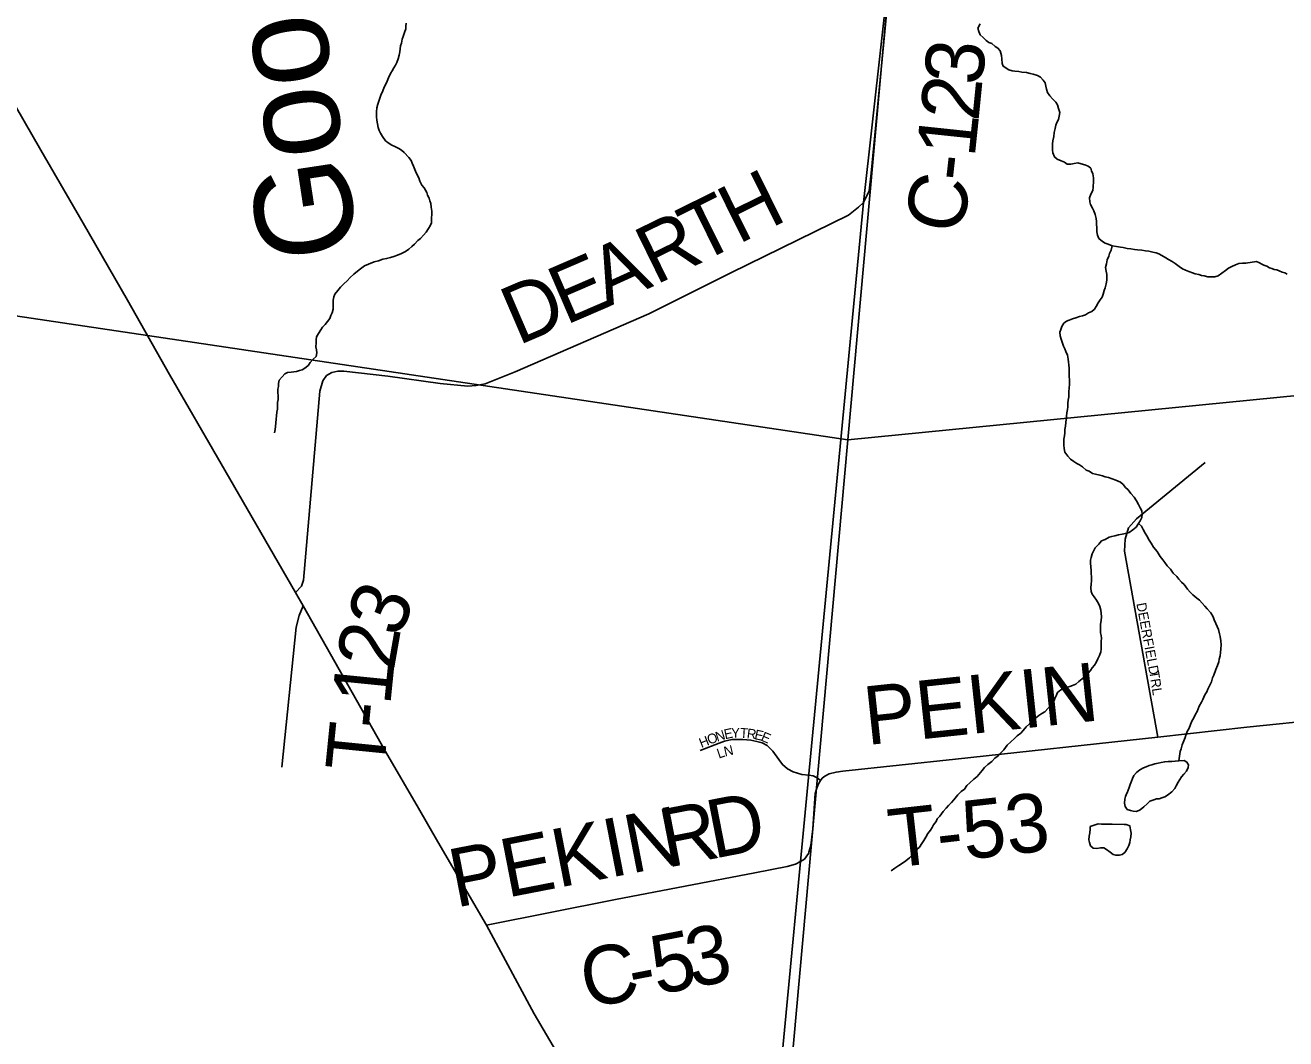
# Model space of a CAD drawing. Extents: x 0 to 1064, y 0 to 440.
# Drawn here: x 189.05 to 208.64, y 316.83 to 332.58 of the extents above; entities that cross this region are included whole.
import ezdxf

# ---------------------------------------------------------------- set-up
doc = ezdxf.new("R2010")
doc.units = 0
for name, color, linetype in [('GM_X_County_Road', 7, 'Continuous'), ('GM_X_County_Road_Text', 7, 'Continuous'), ('GM_X_Minor_Lake', 7, 'Continuous'), ('GM_X_Minor_River', 7, 'Continuous'), ('GM_X_Minor_River_Text', 7, 'Continuous'), ('GM_X_Section', 7, 'Continuous'), ('GM_X_State_Route', 7, 'Continuous'), ('GM_X_Township', 7, 'Continuous'), ('GM_X_Township_Road', 7, 'Continuous'), ('GM_X_Township_Road_Text', 7, 'Continuous'), ('GM_X_Township_Subdivision', 7, 'Continuous'), ('GM_X_Township_Subdivision_Text', 7, 'Continuous')]:
    doc.layers.add(name, color=color, linetype=linetype)

msp = doc.modelspace()

# ---------------------------------------------------------------- linework, layer by layer
at = {"layer": 'GM_X_County_Road'}
for points in [[(193.256, 323.765), (193.346, 323.867), (193.379, 323.959), (193.632, 326.893), (193.679, 327.058), (193.736, 327.14), (193.82, 327.188), (193.911, 327.206), (194.006, 327.206), (194.686, 327.129), (195.499, 327.017), (195.93, 326.974), (196.062, 326.986), (196.202, 327.011), (196.664, 327.194), (198.745, 328.099), (200.017, 328.735), (201.846, 329.63), (202, 329.755), (202.075, 329.83), (202.165, 330.009), (202.197, 330.284), (202.632, 334.798)], [(201.229, 319.734), (201.259, 319.834), (201.289, 320.096), (201.328, 320.645), (201.346, 320.711), (201.371, 320.784), (201.407, 320.844)], [(196.222, 318.598), (198.226, 318.996), (200.39, 319.413), (200.889, 319.507), (201.023, 319.543), (201.099, 319.586), (201.16, 319.621), (201.223, 319.711), (201.229, 319.734)]]:
    msp.add_lwpolyline(points, dxfattribs=at)
at = {"layer": 'GM_X_Minor_Lake'}
for points in [[(206.173, 320.653), (206.17, 320.647), (206.15, 320.598), (206.137, 320.556), (206.13, 320.495), (206.141, 320.441), (206.176, 320.397), (206.225, 320.378), (206.267, 320.371), (206.321, 320.364), (206.376, 320.387), (206.432, 320.434), (206.482, 320.482), (206.525, 320.523), (206.586, 320.546), (206.629, 320.558), (206.672, 320.563), (206.714, 320.574), (206.757, 320.591), (206.8, 320.615), (206.868, 320.668), (206.912, 320.722), (206.937, 320.764), (206.968, 320.818), (206.994, 320.86), (207.019, 320.902), (207.056, 320.943), (207.094, 320.991), (207.119, 321.045), (207.126, 321.088), (207.103, 321.131), (207.061, 321.156), (206.976, 321.152)], [(206.976, 321.152), (206.921, 321.147), (206.866, 321.142), (206.812, 321.143), (206.757, 321.138), (206.702, 321.127), (206.653, 321.116), (206.604, 321.105), (206.556, 321.088), (206.513, 321.077), (206.47, 321.059), (206.427, 321.042), (206.372, 321.013), (206.316, 320.972), (206.279, 320.924), (206.254, 320.876), (206.241, 320.833), (206.221, 320.785), (206.202, 320.737), (206.173, 320.653)], [(205.6, 320.13), (205.599, 320.088), (205.592, 320.033), (205.585, 319.978), (205.577, 319.924), (205.589, 319.881), (205.606, 319.832), (205.647, 319.795), (205.702, 319.787), (205.757, 319.798), (205.811, 319.797), (205.853, 319.772), (205.907, 319.734), (205.955, 319.697), (205.997, 319.684), (206.052, 319.683), (206.094, 319.694), (206.138, 319.729), (206.175, 319.783), (206.201, 319.837), (206.214, 319.88), (206.221, 319.922), (206.228, 319.971), (206.235, 320.025), (206.224, 320.08), (206.213, 320.141), (206.159, 320.16), (206.125, 320.161)], [(206.125, 320.161), (205.941, 320.165), (205.886, 320.166), (205.832, 320.168), (205.777, 320.169), (205.722, 320.17), (205.6, 320.13)]]:
    msp.add_lwpolyline(points, dxfattribs=at)
at = {"layer": 'GM_X_Minor_River'}
for points in [[(194.973, 332.615), (194.966, 332.566), (194.965, 332.524), (194.946, 332.469), (194.926, 332.409), (194.913, 332.367), (194.899, 332.306), (194.886, 332.264), (194.879, 332.216), (194.872, 332.167), (194.865, 332.119), (194.846, 332.058), (194.826, 332.004), (194.807, 331.962), (194.782, 331.92), (194.756, 331.872), (194.731, 331.83), (194.7, 331.764), (194.667, 331.685), (194.63, 331.619), (194.61, 331.565), (194.578, 331.493), (194.546, 331.402), (194.533, 331.354), (194.519, 331.3), (194.512, 331.239), (194.51, 331.16), (194.515, 331.105), (194.526, 331.05), (194.537, 330.995), (194.554, 330.946), (194.572, 330.903), (194.607, 330.854), (194.654, 330.786), (194.708, 330.742), (194.75, 330.717), (194.798, 330.698), (194.858, 330.666), (194.9, 330.641), (194.941, 330.604), (195.012, 330.529), (195.048, 330.48), (195.065, 330.437), (195.088, 330.394), (195.117, 330.314), (195.146, 330.259), (195.169, 330.21), (195.186, 330.161)], [(203.888, 332.604), (203.856, 332.538), (203.867, 332.483), (203.89, 332.434), (203.937, 332.39), (203.985, 332.346), (204.027, 332.315), (204.069, 332.296), (204.123, 332.252), (204.165, 332.227), (204.2, 332.184), (204.223, 332.11), (204.228, 332.061), (204.232, 331.988), (204.249, 331.946), (204.333, 331.889), (204.387, 331.876), (204.43, 331.869), (204.49, 331.861), (204.539, 331.854), (204.611, 331.846), (204.666, 331.833), (204.714, 331.82), (204.78, 331.8), (204.828, 331.775), (204.87, 331.731), (204.899, 331.688), (204.91, 331.633), (204.921, 331.591), (204.938, 331.535), (204.974, 331.486), (205.015, 331.437), (205.063, 331.387), (205.092, 331.344), (205.109, 331.289), (205.126, 331.227), (205.118, 331.167), (205.105, 331.119), (205.08, 331.07), (205.067, 331.028), (205.054, 330.98), (205.04, 330.913), (205.033, 330.853), (205.019, 330.786), (205.012, 330.738), (205.011, 330.695), (205.016, 330.64), (205.021, 330.598), (205.044, 330.536), (205.086, 330.499), (205.146, 330.473), (205.2, 330.454), (205.242, 330.423), (205.296, 330.421), (205.351, 330.432), (205.406, 330.443), (205.46, 330.43), (205.515, 330.411), (205.569, 330.391), (205.611, 330.36), (205.622, 330.317), (205.639, 330.274), (205.65, 330.213), (205.649, 330.158), (205.647, 330.067), (205.64, 330.013), (205.608, 329.959), (205.588, 329.898)], [(195.186, 330.161), (195.216, 330.099), (195.251, 330.056), (195.292, 329.982), (195.303, 329.939), (195.332, 329.896), (195.338, 329.853), (195.355, 329.81), (195.36, 329.756), (195.371, 329.695), (195.37, 329.652), (195.368, 329.579), (195.367, 329.512), (195.347, 329.464), (195.322, 329.422), (195.285, 329.368), (195.241, 329.321), (195.197, 329.267), (195.154, 329.237), (195.104, 329.178), (195.061, 329.142), (195.012, 329.101), (194.962, 329.065), (194.901, 329.036), (194.84, 329.007), (194.779, 328.99), (194.73, 328.973), (194.669, 328.956), (194.608, 328.945), (194.541, 328.922), (194.473, 328.906), (194.388, 328.871), (194.326, 328.842), (194.265, 328.795), (194.215, 328.759), (194.16, 328.712), (194.104, 328.664), (194.054, 328.611), (194.005, 328.563), (193.955, 328.51), (193.911, 328.462), (193.862, 328.402), (193.849, 328.36), (193.841, 328.311), (193.84, 328.257), (193.839, 328.214), (193.838, 328.172), (193.825, 328.111), (193.8, 328.069), (193.787, 328.027), (193.749, 327.979), (193.712, 327.931), (193.674, 327.89), (193.649, 327.848), (193.612, 327.794), (193.58, 327.74), (193.573, 327.691), (193.572, 327.649), (193.571, 327.582), (193.582, 327.539), (193.587, 327.49), (193.574, 327.436), (193.53, 327.394), (193.48, 327.341), (193.455, 327.299), (193.412, 327.263), (193.357, 327.228), (193.314, 327.217), (193.271, 327.199), (193.228, 327.194), (193.186, 327.189), (193.131, 327.184), (193.088, 327.167), (193.045, 327.119), (193.001, 327.065), (192.988, 327.017), (192.987, 326.968), (192.98, 326.926), (192.979, 326.877), (192.984, 326.823), (192.982, 326.768), (192.975, 326.719), (192.974, 326.659), (192.973, 326.616), (192.966, 326.568), (192.959, 326.513), (192.951, 326.459), (192.95, 326.404), (192.943, 326.349), (192.936, 326.301), (192.929, 326.246)], [(205.588, 329.898), (205.593, 329.838), (205.604, 329.795), (205.634, 329.739), (205.657, 329.696), (205.674, 329.641), (205.691, 329.58), (205.696, 329.531), (205.695, 329.489), (205.7, 329.434), (205.704, 329.373), (205.715, 329.318), (205.733, 329.269), (205.792, 329.219), (205.834, 329.194), (205.876, 329.181), (205.942, 329.155), (206.009, 329.142), (206.069, 329.134), (206.112, 329.127), (206.172, 329.114), (206.233, 329.106), (206.287, 329.099), (206.336, 329.092), (206.402, 329.085), (206.457, 329.077), (206.511, 329.07), (206.571, 329.057), (206.626, 329.043), (206.668, 329.03), (206.71, 329.005), (206.776, 328.967), (206.818, 328.942), (206.872, 328.91), (206.92, 328.879), (206.979, 328.835), (207.033, 328.797), (207.081, 328.778), (207.129, 328.753), (207.189, 328.733), (207.232, 328.72), (207.286, 328.707), (207.328, 328.694), (207.371, 328.687), (207.425, 328.673), (207.479, 328.672), (207.534, 328.671), (207.589, 328.688), (207.645, 328.729), (207.7, 328.771), (207.749, 328.806), (207.799, 328.835), (207.854, 328.859), (207.909, 328.882), (207.964, 328.887), (208.018, 328.885)], [(205.942, 329.155), (205.923, 329.089), (205.897, 329.035), (205.89, 328.992), (205.865, 328.938), (205.851, 328.872), (205.838, 328.817), (205.849, 328.762), (205.86, 328.707), (205.859, 328.665), (205.858, 328.622), (205.845, 328.562), (205.831, 328.501), (205.818, 328.459), (205.799, 328.405), (205.785, 328.356), (205.754, 328.314), (205.723, 328.266), (205.691, 328.212), (205.666, 328.17), (205.623, 328.135), (205.574, 328.112), (205.525, 328.082), (205.482, 328.065), (205.433, 328.054), (205.378, 328.037), (205.323, 328.02), (205.274, 327.997), (205.231, 327.985), (205.188, 327.95), (205.157, 327.902), (205.143, 327.854), (205.13, 327.811), (205.135, 327.756), (205.146, 327.702), (205.169, 327.64), (205.186, 327.597), (205.204, 327.554), (205.221, 327.512), (205.244, 327.456), (205.255, 327.395), (205.26, 327.347), (205.265, 327.304), (205.27, 327.249), (205.275, 327.188), (205.273, 327.127), (205.278, 327.067), (205.276, 327), (205.275, 326.945), (205.268, 326.884), (205.266, 326.805), (205.259, 326.757), (205.252, 326.708), (205.251, 326.654), (205.244, 326.611), (205.237, 326.557), (205.229, 326.508), (205.228, 326.454), (205.221, 326.411), (205.214, 326.351), (205.207, 326.302), (205.205, 326.248), (205.198, 326.199), (205.191, 326.151), (205.19, 326.102), (205.189, 326.059), (205.194, 326.005), (205.205, 325.95), (205.252, 325.888), (205.294, 325.838), (205.347, 325.801), (205.389, 325.769), (205.431, 325.75), (205.479, 325.719), (205.539, 325.669), (205.581, 325.65), (205.635, 325.618), (205.683, 325.605), (205.749, 325.591), (205.792, 325.578), (205.834, 325.565), (205.882, 325.552), (205.942, 325.532), (205.997, 325.513), (206.069, 325.481), (206.11, 325.444), (206.146, 325.4), (206.188, 325.363), (206.229, 325.307), (206.282, 325.246), (206.317, 325.19), (206.352, 325.135), (206.376, 325.085), (206.399, 325.036), (206.404, 324.982), (206.403, 324.933), (206.377, 324.879), (206.352, 324.837), (206.314, 324.783), (206.259, 324.742), (206.203, 324.7)], [(208.018, 328.885), (208.185, 328.909), (208.227, 328.89), (208.263, 328.871), (208.299, 328.852), (208.341, 328.838), (208.383, 328.813), (208.419, 328.8), (208.455, 328.787), (208.498, 328.78), (208.534, 328.767), (208.582, 328.747), (208.624, 328.734), (208.66, 328.715)], [(206.203, 324.7), (206.148, 324.683), (206.094, 324.672), (206.039, 324.661), (205.984, 324.65), (205.935, 324.639), (205.892, 324.628), (205.831, 324.593), (205.776, 324.57), (205.732, 324.516), (205.676, 324.462), (205.651, 324.408), (205.632, 324.366), (205.612, 324.312), (205.605, 324.269), (205.604, 324.215), (205.609, 324.172), (205.614, 324.105), (205.613, 324.063), (205.618, 324.008), (205.617, 323.947), (205.616, 323.898), (205.608, 323.838), (205.613, 323.783), (205.63, 323.74), (205.66, 323.697), (205.695, 323.647), (205.73, 323.598), (205.747, 323.549), (205.764, 323.494), (205.769, 323.445), (205.774, 323.39), (205.767, 323.33), (205.76, 323.275), (205.759, 323.233), (205.758, 323.19), (205.757, 323.142), (205.768, 323.099), (205.773, 323.056), (205.772, 323.008), (205.77, 322.929), (205.769, 322.886), (205.762, 322.844), (205.743, 322.789), (205.718, 322.735), (205.692, 322.681), (205.667, 322.639), (205.63, 322.597), (205.604, 322.555), (205.53, 322.472), (205.474, 322.424), (205.425, 322.383), (205.375, 322.341), (205.326, 322.324), (205.283, 322.307), (205.241, 322.296), (205.192, 322.279), (205.143, 322.255), (205.093, 322.214), (205.068, 322.16), (205.049, 322.118), (205.029, 322.063), (204.992, 322.022), (204.948, 321.968), (204.893, 321.914), (204.849, 321.885), (204.8, 321.855), (204.751, 321.814), (204.701, 321.76), (204.658, 321.725), (204.602, 321.677), (204.559, 321.624), (204.521, 321.582), (204.466, 321.541), (204.422, 321.499), (204.367, 321.445), (204.311, 321.392), (204.255, 321.32), (204.217, 321.279), (204.168, 321.231), (204.118, 321.19), (204.069, 321.142), (204.007, 321.095), (203.957, 321.047), (203.92, 320.999), (203.845, 320.91), (203.79, 320.868), (203.728, 320.809), (203.684, 320.767), (203.647, 320.713), (203.597, 320.672), (203.542, 320.625), (203.479, 320.547), (203.442, 320.505), (203.398, 320.457), (203.361, 320.416), (203.317, 320.362), (203.261, 320.29), (203.224, 320.248), (203.205, 320.206), (203.167, 320.159)], [(206.352, 324.837), (206.394, 324.799), (206.423, 324.744), (206.452, 324.689), (206.481, 324.646), (206.516, 324.578), (206.546, 324.535), (206.581, 324.473), (206.64, 324.405), (206.687, 324.325), (206.728, 324.275), (206.758, 324.232), (206.793, 324.183), (206.846, 324.127), (206.887, 324.065), (206.947, 324.015), (206.976, 323.972), (207.018, 323.929), (207.06, 323.891), (207.113, 323.817), (207.154, 323.774), (207.196, 323.73), (207.255, 323.68), (207.297, 323.649), (207.339, 323.6), (207.38, 323.556), (207.416, 323.513), (207.475, 323.451), (207.51, 323.389), (207.527, 323.34), (207.55, 323.285), (207.573, 323.236), (207.591, 323.193), (207.607, 323.126), (207.619, 323.083), (207.629, 323.016), (207.634, 322.955), (207.627, 322.894), (207.625, 322.834), (207.618, 322.785), (207.605, 322.731), (207.598, 322.688), (207.578, 322.634), (207.553, 322.568), (207.521, 322.483), (207.501, 322.441), (207.482, 322.381), (207.463, 322.339), (207.425, 322.267), (207.412, 322.224), (207.38, 322.176), (207.348, 322.104), (207.329, 322.062), (207.292, 322.002), (207.259, 321.918), (207.234, 321.876), (207.215, 321.827), (207.171, 321.755), (207.138, 321.659), (207.107, 321.605), (207.088, 321.563), (207.075, 321.514), (207.055, 321.46), (207.03, 321.4), (207.01, 321.339), (206.997, 321.297), (206.976, 321.152)], [(203.167, 320.159), (203.142, 320.117), (203.117, 320.075), (203.079, 320.021), (203.048, 319.967), (203.016, 319.913), (202.985, 319.865), (202.947, 319.811), (202.904, 319.775), (202.873, 319.727), (202.835, 319.686), (202.792, 319.644), (202.736, 319.597), (202.681, 319.561), (202.625, 319.526), (202.564, 319.485), (202.508, 319.443)]]:
    msp.add_lwpolyline(points, dxfattribs=at)
at = {"layer": 'GM_X_Section'}
for points in [[(187.008, 344.881), (203.317, 342.596), (201.835, 326.137), (185.631, 328.553)], [(220.661, 344.384), (219.098, 327.846), (201.835, 326.137), (203.317, 342.596)], [(185.631, 328.553), (201.835, 326.137), (200.572, 312.097), (184.126, 312.421), (184.993, 320.578)], [(201.835, 326.137), (219.098, 327.846), (217.525, 311.775), (200.572, 312.097)]]:
    msp.add_lwpolyline(points, close=True, dxfattribs=at)
at = {"layer": 'GM_X_State_Route'}
msp.add_lwpolyline([(197.777, 315.824), (196.963, 317.218), (196.222, 318.598), (195.463, 319.891), (195.164, 320.413), (194.652, 321.297), (193.933, 322.571), (193.37, 323.559), (193.256, 323.765), (192.099, 325.764), (191.297, 327.153), (190.641, 328.31), (189.954, 329.505), (189.299, 330.643), (188.633, 331.785)], dxfattribs=at)
at = {"layer": 'GM_X_Township'}
for points in [[(203.722, 347.141), (202.693, 335.755), (202.695, 335.639), (202.632, 334.798), (202.075, 329.83), (201.215, 320.785), (201.099, 319.586), (200.333, 311.506), (199.764, 305.521), (199.388, 301.565), (198.877, 293.237), (187.261, 295.09), (182.432, 295.909), (172.793, 296.856), (149.277, 299.165)], [(227.814, 292.902), (215.892, 295.803), (207.617, 294.604), (202.589, 293.69), (202.449, 293.668), (198.877, 293.237), (199.388, 301.565), (199.764, 305.521), (200.333, 311.506), (201.099, 319.586), (201.215, 320.785), (202.075, 329.83), (202.632, 334.798), (202.695, 335.639), (202.693, 335.755), (203.722, 347.141)]]:
    msp.add_lwpolyline(points, dxfattribs=at)
at = {"layer": 'GM_X_Township_Road'}
for points in [[(193.043, 321.052), (193.265, 323.226), (193.308, 323.409), (193.37, 323.559)], [(201.407, 320.844), (201.437, 320.881), (201.479, 320.913), (201.543, 320.949), (201.652, 320.976), (201.758, 320.992), (203.506, 321.175), (206.648, 321.52), (208.03, 321.672), (209.249, 321.796), (209.437, 321.797), (209.593, 321.774), (209.704, 321.711), (209.929, 321.502), (210.06, 321.413), (210.181, 321.361), (210.409, 321.323), (210.813, 321.377), (216.358, 322.041), (217.364, 322.153), (217.486, 322.145), (217.655, 322.103)]]:
    msp.add_lwpolyline(points, dxfattribs=at)
at = {"layer": 'GM_X_Township_Subdivision'}
for points in [[(206.648, 321.52), (206.133, 324.411), (206.141, 324.595), (206.196, 324.772), (206.319, 324.914), (207.386, 325.788)], [(199.542, 321.314), (199.835, 321.424), (199.918, 321.457), (200.034, 321.481), (200.204, 321.481), (200.327, 321.473), (200.419, 321.453), (200.504, 321.431), (200.583, 321.387), (200.671, 321.302), (200.762, 321.17), (200.817, 321.092), (200.899, 321.028), (200.986, 320.982), (201.118, 320.937), (201.229, 320.928), (201.296, 320.918), (201.357, 320.889), (201.407, 320.844)]]:
    msp.add_lwpolyline(points, dxfattribs=at)

# ---------------------------------------------------------------- texts
at = {"layer": 'GM_X_County_Road_Text'}
for s, height, rotation, p in [('3', 0.909, 84.3761, (203.918, 331.633)), ('2', 0.909, 84.3036, (203.862, 331.075)), ('1', 0.909, 83.9845, (203.803, 330.512)), ('-', 0.909, 83.5223, (203.76, 330.133)), ('H', 0.909, 26.4311, (200.13, 329.172)), ('C', 0.909, 77.1177, (203.575, 329.296)), ('T', 0.909, 26.4286, (199.521, 328.87)), ('R', 0.909, 26.1253, (198.846, 328.539)), ('A', 0.909, 24.4943, (198.092, 328.195)), ('E', 0.909, 23.328, (197.449, 327.917)), ('D', 0.909, 23.2431, (196.713, 327.601)), ('D', 0.909, 11.0286, (199.744, 319.628)), ('PEKIN', 0.9091, 11.0127, (195.743, 318.868)), ('R', 0.909, 11.0128, (199.017, 319.486)), ('5', 0.909, 11.0152, (198.868, 317.514)), ('3', 0.909, 11.0353, (199.414, 317.62)), ('C', 0.909, 11.0127, (197.778, 317.301)), ('-', 0.909, 11.0129, (198.505, 317.443))]:
    msp.add_text(s, height=height, rotation=rotation, dxfattribs=at).set_placement(p)
at = {"layer": 'GM_X_Minor_River_Text'}
msp.add_text('Goose', height=1.5149, rotation=98.6235, dxfattribs=at).set_placement((194.247, 329.053))
at = {"layer": 'GM_X_Township_Road_Text'}
for s, height, rotation, p in [('3', 0.909, 67.5482, (194.86, 323.041)), ('2', 0.909, 80.0843, (194.779, 322.54)), ('1', 0.909, 84.2767, (194.725, 322)), ('PEKIN', 0.9091, 6.0826, (202.132, 321.395)), ('-', 0.909, 84.2451, (194.688, 321.628)), ('T', 0.909, 84.2561, (194.62, 320.952)), ('T-53', 0.9091, 6.3798, (202.518, 319.488))]:
    msp.add_text(s, height=height, rotation=rotation, dxfattribs=at).set_placement(p)
at = {"layer": 'GM_X_Township_Subdivision_Text'}
for s, height, rotation, p in [('DEERFIELD', 0.1515, 280.5734, (206.316, 323.594)), ('TRL', 0.1515, 278.7506, (206.516, 322.54)), ('O', 0.152, 21.6918, (199.683, 321.399)), ('N', 0.152, 17.4466, (199.804, 321.447)), ('E', 0.152, 12.028, (199.928, 321.486)), ('Y', 0.152, 1.3769, (200.024, 321.507)), ('T', 0.152, 356.5276, (200.154, 321.511)), ('R', 0.152, 352.9894, (200.258, 321.504)), ('E', 0.152, 347.8862, (200.374, 321.49)), ('E', 0.152, 336.6256, (200.471, 321.47)), ('H', 0.152, 21.7202, (199.559, 321.349)), ('N', 0.152, 12.9176, (199.926, 321.218)), ('L', 0.152, 18.2881, (199.829, 321.185))]:
    msp.add_text(s, height=height, rotation=rotation, dxfattribs=at).set_placement(p)

doc.saveas('drawing.dxf')
